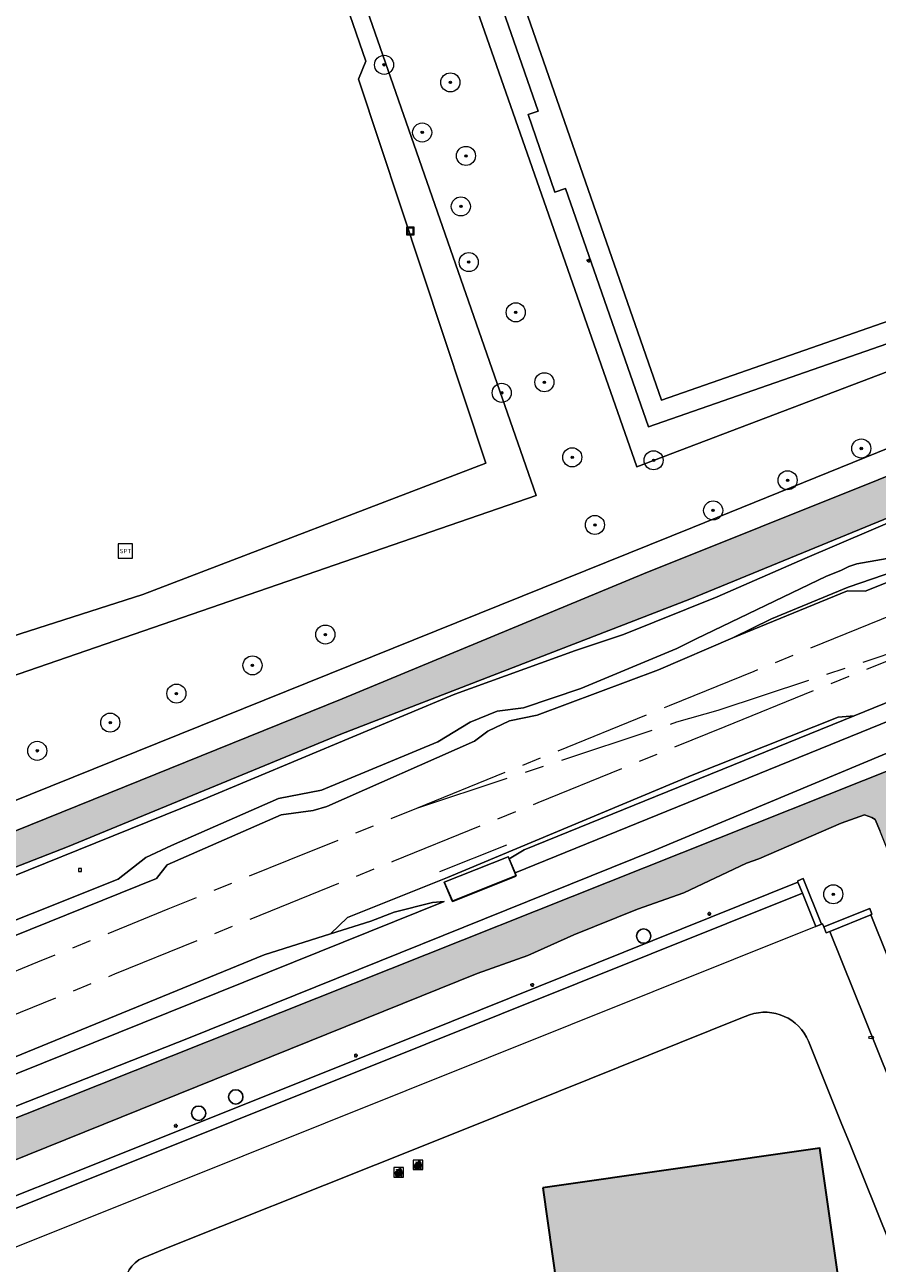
# Model space of a CAD drawing. Header units: metres. Extents: x 125349 to 128236, y 501602 to 503797.
# Tile 557 of 656: x 126835 to 126924, y 502814 to 502944. Entities that reach past the tile are written whole.
import ezdxf
from ezdxf.enums import TextEntityAlignment as Align

# ---------------------------------------------------------------- set-up
doc = ezdxf.new("R2010")
doc.units = ezdxf.units.M
doc.linetypes.add('AM-AS-SO', pattern=[16, 10, -2, 2, -2])
doc.layers.get('0').update_dxf_attribs({"linetype": 'CONTINUOUS'})
for name, color, linetype, lineweight in [('B-WE-AM-AS_SPOOR_TREIN-G', 10, 'AM-AS-SO', 18), ('B-WE-GR-BEPLANTING_CULTUUR_VASTE PLANTENVAK-GV', 90, 'CONTINUOUS', 18), ('B-WE-GR-BOOM-S-500', 90, 'CONTINUOUS', 18), ('B-WE-GR-GRAS-GV', 60, 'CONTINUOUS', 13), ('B-WE-GR-GROENVOORZIENING-GV', 80, 'CONTINUOUS', 18), ('B-WE-GR-RIET-GV', 120, 'CONTINUOUS', 13), ('B-WE-GW-TALUD_KRUIN-G', 90, 'CONTINUOUS', 18), ('B-WE-IE-AFVAL APART PLAATS-S', 7, 'CONTINUOUS', 18), ('B-WE-IE-MEUBILAIR-S', 7, 'CONTINUOUS', 18), ('B-WE-IE-MEUBILAIR_WEGMEUBILAIR-S', 7, 'CONTINUOUS', 18), ('B-WE-IE-MEUBILAIR_WEGMEUBILAIR_AFVALBAK-S', 7, 'CONTINUOUS', 18), ('B-WE-IE-TERREINAFSCHEIDING_KUNSTMATIG_HEKWERK-G', 20, 'IE-TERREINAFSCHEIDING_KUNSTMATIG-SO', 18), ('B-WE-OG-BEBOUWING-GV', 7, 'CONTINUOUS', 35), ('B-WE-OG-TERREIN_BEGROEID-GV', 7, 'CONTINUOUS', 18), ('B-WE-OG-TERREIN_ERF-GV', 7, 'CONTINUOUS', 18), ('B-WE-OG-TERREIN_OEVER-GV', 7, 'CONTINUOUS', 18), ('B-WE-OG-WATER-GV', 130, 'CONTINUOUS', 18), ('B-WE-OG-WATER_SLOOT-GV', 120, 'CONTINUOUS', 18), ('B-WE-VH-GESLOTENVERHARDING_KUNSTSTOF-GV', 10, 'CONTINUOUS', 18), ('B-WE-VH-HALFVERHARDING-GV', 130, 'CONTINUOUS', 18), ('B-WE-VH-HALFVERHARDING_GRASBETONSTEEN-GV', 130, 'CONTINUOUS', 18), ('B-WE-VH-OPENVERHARDING-GV', 90, 'CONTINUOUS', 18), ('B-WE-VH-OPENVERHARDING_BETONSTRAATSTEEN-GV', 90, 'CONTINUOUS', 18), ('B-WE-VH-OPENVERHARDING_TEGEL-GV', 90, 'CONTINUOUS', 18)]:
    doc.layers.add(name, color=color, linetype=linetype, lineweight=lineweight)
for name, color, linetype, lineweight, true_color in [('B-WE-OG-BEBOUWING-V', 7, 'CONTINUOUS', 18, 0xcc646e), ('B-WE-OG-WATER-V', 7, 'CONTINUOUS', 18, 0xbee8ff), ('B-WE-OG-WATER_SLOOT-V', 7, 'CONTINUOUS', 18, 0x73e9ff)]:
    doc.layers.add(name, color=color, linetype=linetype, lineweight=lineweight, true_color=true_color)
doc.styles.add('NLCS-ISO', font='NLCS-ISO.ttf')
doc.linetypes.add('IE-TERREINAFSCHEIDING_KUNSTMATIG-SO', pattern='A,4,[82,NLCS.SHX,S=0.75,R=90,X=0,Y=0],4,-2', length=10)

# ---------------------------------------------------------------- blocks, each defined once
blk = doc.blocks.new('SIE-WEG_AFVALBAK-SO')
at = {"color": 0, "linetype": 'ByBlock', "lineweight": 18}
for points in [[(-2, -2), (2, -2), (2, 2), (-2, 2)], [(-1.5, -1.5), (1.5, -1.5), (1.5, 1.5), (-1.5, 1.5)]]:
    blk.add_lwpolyline(points, close=True, dxfattribs=at)
blk = doc.blocks.new('SIE-AFVAL APART PLAATS-SO')
h = blk.add_hatch(color=256)
h.dxf.hatch_style = 1
h.paths.add_polyline_path([(-0.09, 0.07), (-1.76, 0.07, 0.819081), (-1.79, -0.09), (-1.4, -2.19, 0.36153), (-1.37, -2.21), (-0.47, -2.21, 0.36153), (-0.44, -2.19), (-0.05, -0.09, 0.819081)])
h.paths.add_polyline_path([(-0.16, -0.1), (-0.2, -0.33), (-0.49, -0.33), (-0.47, -0.1)], flags=16)
h.paths.add_polyline_path([(-0.55, -0.1), (-0.58, -0.33), (-0.87, -0.33), (-0.87, -0.1)], flags=16)
h.paths.add_polyline_path([(-0.22, -0.42), (-0.27, -0.73), (-0.53, -0.73), (-0.5, -0.42)], flags=16)
h.paths.add_polyline_path([(-0.58, -0.42), (-0.61, -0.73), (-0.87, -0.73), (-0.87, -0.42)], flags=16)
h.paths.add_polyline_path([(-0.95, -0.1), (-0.95, -0.33), (-1.27, -0.33), (-1.29, -0.1)], flags=16)
h.paths.add_polyline_path([(-0.95, -0.42), (-0.95, -0.73), (-1.23, -0.73), (-1.26, -0.42)], flags=16)
h.paths.add_polyline_path([(-0.29, -0.83), (-0.34, -1.09), (-0.56, -1.09), (-0.54, -0.83)], flags=16)
h.paths.add_polyline_path([(-0.62, -0.83), (-0.65, -1.09), (-0.87, -1.09), (-0.87, -0.83)], flags=16)
h.paths.add_polyline_path([(-0.95, -0.83), (-0.95, -1.09), (-1.2, -1.09), (-1.22, -0.83)], flags=16)
h.paths.add_polyline_path([(-1.35, -0.33), (-1.64, -0.33), (-1.69, -0.1), (-1.37, -0.1)], flags=16)
h.paths.add_polyline_path([(-1.34, -0.42), (-1.31, -0.73), (-1.57, -0.73), (-1.63, -0.42)], flags=16)
h.paths.add_polyline_path([(-0.36, -1.18), (-0.41, -1.44), (-0.6, -1.44), (-0.57, -1.18)], flags=16)
h.paths.add_polyline_path([(-0.65, -1.18), (-0.68, -1.44), (-0.87, -1.44), (-0.87, -1.18)], flags=16)
h.paths.add_polyline_path([(-1.3, -0.83), (-1.28, -1.09), (-1.5, -1.09), (-1.55, -0.83)], flags=16)
h.paths.add_polyline_path([(-0.95, -1.18), (-0.95, -1.44), (-1.17, -1.44), (-1.19, -1.18)], flags=16)
h.paths.add_polyline_path([(-0.42, -1.53), (-0.47, -1.79), (-0.63, -1.79), (-0.6, -1.53)], flags=16)
h.paths.add_polyline_path([(-1.27, -1.18), (-1.25, -1.44), (-1.44, -1.44), (-1.49, -1.18)], flags=16)
h.paths.add_polyline_path([(-0.69, -1.53), (-0.71, -1.79), (-0.87, -1.79), (-0.87, -1.53)], flags=16)
h.paths.add_polyline_path([(-0.95, -1.53), (-0.95, -1.79), (-1.13, -1.79), (-1.16, -1.53)], flags=16)
h.paths.add_polyline_path([(-1.24, -1.53), (-1.22, -1.79), (-1.37, -1.79), (-1.42, -1.53)], flags=16)
h.paths.add_polyline_path([(-0.49, -1.89), (-0.53, -2.13), (-0.66, -2.13), (-0.64, -1.89)], flags=16)
h.paths.add_polyline_path([(-0.72, -1.89), (-0.74, -2.13), (-0.87, -2.13), (-0.87, -1.89)], flags=16)
h.paths.add_polyline_path([(-0.95, -1.89), (-0.95, -2.13), (-1.1, -2.13), (-1.12, -1.89)], flags=16)
h.paths.add_polyline_path([(-1.21, -1.89), (-1.18, -2.13), (-1.31, -2.13), (-1.35, -1.89)], flags=16)
h.paths.add_polyline_path([(-0.19, 0.78, -0.01173), (-0.3, 0.78, -0.148797), (-0.42, 1.03, -0.136076), (-0.69, 0.87), (-0.78, 0.85, -0.038293), (-1.14, 0.96), (-1.19, 0.81, -0.243822), (-1.56, 0.45, 0.344326), (-1, 0.22, -0.139345), (-0.6, 0.22, 0.618436), (-0.56, 0.27, -0.441494), (-0.47, 0.44, 0.309048)])
h.paths.add_polyline_path([(-0.49, 0.51, 0.351556), (-0.64, 0.31, 0.121061), (-1.02, 0.29, -0.288745), (-1.45, 0.42, 0.203599), (-1.12, 0.79), (-1.09, 0.87, 0.083075), (-0.28, 0.71, -0.242261)], flags=16)
h.paths.add_polyline_path([(-0.4, 0.79, -0.023345), (-0.63, 0.82, 0.07081), (-0.46, 0.9, 0.059965)], flags=16)
h.paths.add_polyline_path([(1.12, 1.48), (-1.07, 1.48, 0.860559), (-1.08, 1.42), (0.29, 1, -0.146703), (0.53, 0.28, 0.421968), (0.56, 0.25), (1.6, 0.31, 0.450293), (1.63, 0.34, 0.122241)])
h.paths.add_polyline_path([(0.26, 1.93, 1), (1.07, 1.93, 1)])
h.paths.add_polyline_path([(1.65, 0.15, 0.429303), (1.62, 0.18), (0.55, 0.23, 0.38429), (0.51, 0.2), (0.16, -2.16, 0.83726), (0.22, -2.18), (0.99, -0.78, -0.688204), (1.05, -0.78), (1.36, -2.14, 0.84934), (1.42, -2.14)])
for p, q in [((-0.09, 0.07), (-1.76, 0.07)), ((-1.4, -2.19), (-1.79, -0.09)), ((-1.37, -0.1), (-1.69, -0.1)), ((-1.64, -0.33), (-1.69, -0.1)), ((-1.64, -0.33), (-1.35, -0.33)), ((-1.63, -0.42), (-1.34, -0.42)), ((-1.57, -0.73), (-1.63, -0.42)), ((-1.57, -0.73), (-1.31, -0.73)), ((-1.55, -0.83), (-1.3, -0.83)), ((-1.5, -1.09), (-1.55, -0.83)), ((-1.5, -1.09), (-1.28, -1.09)), ((-1.49, -1.18), (-1.27, -1.18)), ((-1.44, -1.44), (-1.49, -1.18)), ((-1.44, -1.44), (-1.25, -1.44)), ((-1.42, -1.53), (-1.24, -1.53)), ((-1.37, -1.79), (-1.42, -1.53)), ((-1.37, -1.79), (-1.22, -1.79)), ((-1.37, -2.21), (-0.47, -2.21)), ((-1.31, -2.13), (-1.35, -1.89)), ((-1.35, -1.89), (-1.21, -1.89)), ((-1.31, -2.13), (-1.18, -2.13)), ((-0.95, -0.1), (-1.29, -0.1)), ((-1.27, -0.33), (-0.95, -0.33)), ((-1.26, -0.42), (-0.95, -0.42)), ((-1.23, -0.73), (-0.95, -0.73)), ((-1.22, -0.83), (-0.95, -0.83)), ((-1.2, -1.09), (-0.95, -1.09)), ((-1.19, -1.18), (-0.95, -1.18)), ((-1.17, -1.44), (-0.95, -1.44)), ((-1.16, -1.53), (-0.95, -1.53)), ((-1.13, -1.79), (-0.95, -1.79)), ((-1.12, -1.89), (-0.95, -1.89)), ((-1.1, -2.13), (-0.95, -2.13)), ((-0.95, -0.1), (-0.95, -0.33)), ((-0.95, -0.42), (-0.95, -0.73)), ((-0.95, -0.83), (-0.95, -1.09)), ((-0.95, -1.18), (-0.95, -1.44)), ((-0.95, -1.53), (-0.95, -1.79)), ((-0.95, -1.89), (-0.95, -2.13)), ((-0.87, -0.1), (-0.87, -0.33)), ((-0.55, -0.1), (-0.87, -0.1)), ((-0.87, -0.33), (-0.58, -0.33)), ((-0.87, -0.42), (-0.87, -0.73)), ((-0.87, -0.42), (-0.58, -0.42)), ((-0.87, -0.73), (-0.61, -0.73)), ((-0.87, -0.83), (-0.62, -0.83)), ((-0.87, -0.83), (-0.87, -1.09)), ((-0.87, -1.09), (-0.65, -1.09)), ((-0.87, -1.18), (-0.65, -1.18)), ((-0.87, -1.18), (-0.87, -1.44)), ((-0.87, -1.44), (-0.68, -1.44)), ((-0.87, -1.53), (-0.69, -1.53)), ((-0.87, -1.53), (-0.87, -1.79)), ((-0.87, -1.79), (-0.71, -1.79)), ((-0.87, -1.89), (-0.87, -2.13)), ((-0.87, -1.89), (-0.72, -1.89)), ((-0.87, -2.13), (-0.74, -2.13)), ((-0.66, -2.13), (-0.53, -2.13)), ((-0.64, -1.89), (-0.49, -1.89)), ((-0.63, -1.79), (-0.47, -1.79)), ((-0.6, -1.44), (-0.41, -1.44)), ((-0.6, -1.53), (-0.42, -1.53)), ((-0.57, -1.18), (-0.36, -1.18)), ((-0.56, -1.09), (-0.34, -1.09)), ((-0.54, -0.83), (-0.29, -0.83)), ((-0.53, -0.73), (-0.27, -0.73)), ((-0.53, -2.13), (-0.49, -1.89)), ((-0.5, -0.42), (-0.22, -0.42)), ((-0.49, -0.33), (-0.2, -0.33)), ((-0.16, -0.1), (-0.47, -0.1)), ((-0.47, -1.79), (-0.42, -1.53)), ((-0.44, -2.19), (-0.05, -0.09)), ((-0.41, -1.44), (-0.36, -1.18)), ((-0.34, -1.09), (-0.29, -0.83)), ((-0.27, -0.73), (-0.22, -0.42)), ((-0.2, -0.33), (-0.16, -0.1))]:
    blk.add_line(p, q)
blk.add_lwpolyline([(-2.5, -2.51), (2.5, -2.51), (2.5, 2.49), (-2.5, 2.49)], close=True)
for points in [[(-0.78, 0.85, -0.038293), (-1.14, 0.96), (-1.19, 0.81, -0.243822), (-1.56, 0.45, 0.344326), (-1, 0.22, -0.139345), (-0.6, 0.22, 0.618436), (-0.56, 0.27, -0.441494), (-0.47, 0.44, 0.309048), (-0.19, 0.78, -0.01173), (-0.3, 0.78, -0.01173)], [(-0.78, 0.85), (-0.69, 0.87, 0.136076), (-0.42, 1.03, 0.156405), (-0.29, 0.77)], [(-0.78, 0.85), (-0.69, 0.87, 0.136076), (-0.42, 1.03, 0.148797), (-0.3, 0.78, 0.148797)], [(-0.63, 0.82, 0.07081), (-0.46, 0.9, 0.059965), (-0.4, 0.79, 0.059965)], [(-0.4, 0.79, -0.023345), (-0.63, 0.82)]]:
    blk.add_lwpolyline(points, format="xyb")
for points in [[(-1.09, 0.87), (-1.12, 0.79, -0.203599), (-1.45, 0.42, 0.288745), (-1.02, 0.29, -0.121061), (-0.64, 0.31, -0.351556), (-0.49, 0.51, 0.242261), (-0.28, 0.71, -0.083075)], [(-1.07, 1.48), (1.12, 1.48, -0.122241), (1.63, 0.34, -0.450293), (1.6, 0.31), (0.56, 0.25, -0.421968), (0.53, 0.28, 0.146703), (0.29, 1), (-1.08, 1.42, -0.860559)], [(0.55, 0.23), (1.62, 0.18, -0.429303), (1.65, 0.15), (1.42, -2.14, -0.84934), (1.36, -2.14), (1.05, -0.78, 0.688204), (0.99, -0.78), (0.22, -2.18, -0.83726), (0.16, -2.16), (0.51, 0.2, -0.38429)]]:
    blk.add_lwpolyline(points, format="xyb", close=True)
for points in [[(-1.35, -0.33), (-1.37, -0.1)], [(-1.31, -0.73), (-1.34, -0.42)], [(-1.28, -1.09), (-1.3, -0.83)], [(-1.27, -0.33), (-1.29, -0.1)], [(-1.25, -1.44), (-1.27, -1.18)], [(-1.23, -0.73), (-1.26, -0.42)], [(-1.22, -1.79), (-1.24, -1.53)], [(-1.2, -1.09), (-1.22, -0.83)], [(-1.18, -2.13), (-1.21, -1.89)], [(-1.17, -1.44), (-1.19, -1.18)], [(-1.18, -2.22), (-1.18, -2.21)], [(-1.13, -1.79), (-1.16, -1.53)], [(-1.1, -2.13), (-1.12, -1.89)], [(-0.74, -2.13), (-0.72, -1.89)], [(-0.71, -1.79), (-0.69, -1.53)], [(-0.68, -1.44), (-0.65, -1.18)], [(-0.66, -2.13), (-0.64, -1.89)], [(-0.65, -1.09), (-0.62, -0.83)], [(-0.63, -1.79), (-0.6, -1.53)], [(-0.61, -0.73), (-0.58, -0.42)], [(-0.6, -1.44), (-0.57, -1.18)], [(-0.58, -0.33), (-0.55, -0.1)], [(-0.56, -1.09), (-0.54, -0.83)], [(-0.53, -0.73), (-0.5, -0.42)], [(-0.49, -0.33), (-0.47, -0.1)]]:
    blk.add_lwpolyline(points)
blk.add_circle((0.66, 1.93), 0.401)
for centre, radius, start, end in [((-1.76, -0.01), 0.0869, 90, 247.28103), ((-0.09, -0.01), 0.0869, 292.71897, 90), ((-1.37, -2.18), 0.0318, 190.49429, 270), ((-0.47, -2.18), 0.0318, 270, 349.50571)]:
    blk.add_arc(centre, radius, start, end)
blk = doc.blocks.new('SIE-MEUBILAIR_BORD_LOCATIEPAAL-SO')
blk.add_lwpolyline([(-0.75, -0.75), (0.75, -0.75), (0.75, 0.75), (-0.75, 0.75)], close=True)
at = {"style": 'NLCS-ISO'}
blk.add_text('lp', height=0.75, dxfattribs=at).set_placement((0.01, 0.12), align=Align.MIDDLE_CENTER)
blk = doc.blocks.new('SIE-MEUBILAIR_PAAL_LICHTMAST-SO')
for points in [[(-0.62, 0), (-1, 0)], [(-0.71, 0.71), (-0.44, 0.44)], [(0, 1), (0, 0.62)], [(0.44, 0.44), (0.71, 0.71)], [(1, 0), (0.62, 0)], [(-0.71, -0.71), (-0.44, -0.44)], [(0, -0.62), (0, -1)], [(0.44, -0.44), (0.71, -0.71)]]:
    blk.add_lwpolyline(points)
blk.add_circle((0, 0), 0.5)
blk = doc.blocks.new('SIE-MEUBILAIR_PUT_KOLK-SO')
blk.add_ellipse((0, 0), major_axis=(1.25, 0), ratio=0.54)
at = {"style": 'NLCS-ISO'}
blk.add_text('klk', height=0.75, dxfattribs=at).set_placement((0.03, 0), align=Align.MIDDLE_CENTER)
blk = doc.blocks.new('SIE-WEG_SPEELTOESTEL-SO')
at = {"flags": 128}
blk.add_lwpolyline([(-3.75, -3.75), (3.75, -3.75), (3.75, 3.75), (-3.75, 3.75)], close=True, dxfattribs=at)
at = {"style": 'NLCS-ISO'}
blk.add_text('SPT', height=2.25, dxfattribs=at).set_placement((0, 0), align=Align.MIDDLE_CENTER)
blk = doc.blocks.new('SGR-BOOM_01-SO')
at = {"linetype": 'ByBlock', "lineweight": 18}
h = blk.add_hatch(color=0, dxfattribs=at)
h.dxf.hatch_style = 1
edge = h.paths.add_edge_path()
edge.add_arc((0, 0), 0.25, 0, 360)
at = {"color": 0, "linetype": 'ByBlock', "lineweight": 18}
for radius in [2, 0.25]:
    blk.add_circle((0, 0), radius, dxfattribs=at)

msp = doc.modelspace()

# ---------------------------------------------------------------- hatches: boundary and pattern name
at = {"layer": 'B-WE-OG-BEBOUWING-V'}
msp.add_hatch(color=256, dxfattribs=at).paths.add_polyline_path([(126889.411, 502821.923), (126892.408, 502800.901), (126921.456, 502805.042), (126918.459, 502826.064)])
at = {"layer": 'B-WE-OG-WATER-V'}
msp.add_hatch(color=256, dxfattribs=at).paths.add_polyline_path([(126925.692, 502862.179), (126926.725, 502862.599), (126929.444, 502863.705), (126998.342, 502891.735), (127000, 502892.411), (127068.237, 502920.434), (127146.516, 502952.024), (127196.733, 502973.001), (127260.705, 502998.784), (127260.857, 502998.82), (127261.013, 502998.828), (127261.168, 502998.808), (127261.317, 502998.761), (127261.455, 502998.687), (127261.567, 502998.585), (127261.661, 502998.466), (127261.733, 502998.333), (127261.782, 502998.19), (127261.807, 502998.041), (127261.945, 502997.108), (127262.153, 502995.7), (127264.042, 502982.918), (127274.544, 502911.835), (127274.907, 502909.378), (127282.182, 502860.137), (127282.031, 502858.976), (127281.742, 502858.155), (127281.334, 502857.386), (127268.035, 502838.479), (127192.199, 502827.152), (127174.64, 502824.496), (127100.104, 502813.864), (127099.193, 502813.92), (127098.304, 502814.128), (127097.618, 502814.416), (127096.987, 502814.81), (127096.427, 502815.299), (127095.952, 502815.872), (127095.582, 502816.467), (127095.305, 502817.11), (127095.127, 502817.788), (127095.052, 502818.484), (127085.615, 502879.411), (127084.34, 502879.16), (127094.277, 502813.207), (127094.502, 502811.717), (127096.103, 502811.268), (127132.621, 502816.48), (127179.344, 502823.246), (127230.768, 502830.464), (127268.638, 502836.128), (127269.888, 502836.64), (127270.897, 502837.476), (127280.482, 502851.498), (127284.384, 502857.206), (127284.591, 502857.745), (127284.735, 502858.304), (127284.823, 502858.953), (127284.833, 502859.607), (127284.584, 502861.398), (127283.981, 502865.851), (127266.618, 502983.933), (127264.357, 502999.307), (127264.347, 502999.447), (127264.363, 502999.639), (127264.412, 502999.825), (127264.492, 503000), (127264.602, 503000.168), (127264.738, 503000.316), (127264.896, 503000.44), (127265.072, 503000.536), (127265.86, 503000.856), (127270.744, 503002.841), (127363.988, 503040.735), (127500, 503096.01), (127557.609, 503119.4), (127566.001, 503122.807), (127564.637, 503126.313), (127556.879, 503123.274), (127513.142, 503105.462), (127471.191, 503088.149), (127356.647, 503040.877), (127237.227, 502993.046), (127157.527, 502959.981), (127056.473, 502918.71), (126986.353, 502890.514), (126953.022, 502877.282), (126938.276, 502870.698), (126816.16, 502822.047), (126799.469, 502814.983), (126798.43, 502814.189), (126797.678, 502813.119), (126797.298, 502811.964), (126794.069, 502810.633), (126794.114, 502810.547), (126794.255, 502810.364), (126794.427, 502810.209), (126794.623, 502810.087), (126794.838, 502810.003), (126795.065, 502809.958), (126801.742, 502812.259), (126815.875, 502817.472), (126882.56, 502844.385), (126887.864, 502846.257), (126892.686, 502848.457), (126899.347, 502851.123), (126904.204, 502852.841), (126910.749, 502855.949), (126912.045, 502856.396), (126920.665, 502860.142), (126923.134, 502861.019), (126923.894, 502860.754), (126924.227, 502860.545), (126924.713, 502859.369), (126926.414, 502855.193), (126931.221, 502843.57), (126935.053, 502834.355), (126938.599, 502825.858), (126938.915, 502825.79), (126939.468, 502825.67), (126940.871, 502825.979), (126940.481, 502826.935), (126939.727, 502828.784)])
at = {"layer": 'B-WE-OG-WATER_SLOOT-V'}
h = msp.add_hatch(color=256, dxfattribs=at)
edge = h.paths.add_edge_path()
edge.add_line((127109.294, 502966.875), (127108.498, 502968.844))
edge.add_line((127108.498, 502968.844), (127107.772, 502970.641))
edge.add_line((127107.772, 502970.641), (127068.489, 502954.552))
edge.add_line((127068.489, 502954.552), (127030.455, 502939.089))
edge.add_line((127030.455, 502939.089), (126998.342, 502925.95))
edge.add_line((126998.342, 502925.95), (126973.716, 502915.849))
edge.add_line((126973.716, 502915.849), (126899.988, 502886.297))
edge.add_line((126899.988, 502886.297), (126868.392, 502873.189))
edge.add_line((126868.392, 502873.189), (126830.774, 502857.997))
edge.add_line((126830.774, 502857.997), (126818.319, 502853.082))
edge.add_line((126818.319, 502853.082), (126804.876, 502847.478))
edge.add_line((126804.876, 502847.478), (126794.815, 502843.454))
edge.add_arc((126795.766, 502841.367), 2.293, 114.50274, 145.50338)
edge.add_line((126793.876, 502842.666), (126793.772, 502842.499))
edge.add_line((126793.772, 502842.499), (126793.682, 502842.323))
edge.add_line((126793.682, 502842.323), (126793.608, 502842.141))
edge.add_line((126793.608, 502842.141), (126793.55, 502841.952))
edge.add_line((126793.55, 502841.952), (126793.508, 502841.76))
edge.add_line((126793.508, 502841.76), (126793.577, 502841.573))
edge.add_line((126793.577, 502841.573), (126793.662, 502841.392))
edge.add_line((126793.662, 502841.392), (126793.762, 502841.219))
edge.add_line((126793.762, 502841.219), (126793.876, 502841.055))
edge.add_line((126793.876, 502841.055), (126794.003, 502840.902))
edge.add_line((126794.003, 502840.902), (126794.143, 502840.759))
edge.add_line((126794.143, 502840.759), (126794.294, 502840.629))
edge.add_line((126794.294, 502840.629), (126794.456, 502840.512))
edge.add_line((126794.456, 502840.512), (126794.612, 502840.443))
edge.add_line((126794.612, 502840.443), (126794.774, 502840.388))
edge.add_line((126794.774, 502840.388), (126794.94, 502840.347))
edge.add_line((126794.94, 502840.347), (126795.109, 502840.321))
edge.add_line((126795.109, 502840.321), (126795.279, 502840.309))
edge.add_line((126795.279, 502840.309), (126795.45, 502840.312))
edge.add_line((126795.45, 502840.312), (126795.62, 502840.329))
edge.add_line((126795.62, 502840.329), (126795.788, 502840.362))
edge.add_line((126795.788, 502840.362), (126795.952, 502840.408))
edge.add_line((126795.952, 502840.408), (126802.862, 502843.234))
edge.add_line((126802.862, 502843.234), (126806.917, 502844.92))
edge.add_line((126806.917, 502844.92), (126811.948, 502846.879))
edge.add_line((126811.948, 502846.879), (126839.62, 502857.651))
edge.add_line((126839.62, 502857.651), (126868.251, 502869.491))
edge.add_line((126868.251, 502869.491), (126904.808, 502883.645))
edge.add_line((126904.808, 502883.645), (126935.699, 502896.31))
edge.add_line((126935.699, 502896.31), (127005.545, 502924.816))
edge.add_line((127005.545, 502924.816), (127024.555, 502932.49))
edge.add_line((127024.555, 502932.49), (127047.952, 502942.124))
edge.add_line((127047.952, 502942.124), (127067.055, 502949.835))
edge.add_line((127067.055, 502949.835), (127085.842, 502957.527))
edge.add_line((127085.842, 502957.527), (127106.748, 502965.847))
edge.add_line((127106.748, 502965.847), (127109.294, 502966.875))

# ---------------------------------------------------------------- linework, layer by layer
at = {"layer": 'B-WE-AM-AS_SPOOR_TREIN-G', "flags": 128}
for points in [[(126902.7, 502872.479), (126911.548, 502876.082), (126924.921, 502881.527), (126934.277, 502885.348), (126945.463, 502889.897), (126956.129, 502894.232), (126966.227, 502898.335), (126976.496, 502902.526), (126987.091, 502906.831), (126998.019, 502911.267), (127009.737, 502916.033), (127021.689, 502920.901), (127031.162, 502924.745), (127039.517, 502928.146), (127050.357, 502932.547), (127060.423, 502936.652), (127069.763, 502940.481)], [(126907.803, 502871.987), (126935.021, 502881.032)], [(126908.528, 502870.285), (126935.021, 502881.032)], [(126876.215, 502861.712), (126902.7, 502872.479)], [(126903.459, 502870.765), (126907.803, 502871.987)], [(126876.215, 502861.712), (126903.459, 502870.765)], [(126784.662, 502819.973), (126790.53, 502822.365), (126804.178, 502827.913), (126817.337, 502833.265), (126829.292, 502838.13), (126844.575, 502844.341), (126858.881, 502850.133), (126873.752, 502856.167), (126888.927, 502862.304), (126908.528, 502870.285)], [(126784.625, 502824.409), (126795.228, 502828.719), (126807.611, 502833.766), (126821.821, 502839.597), (126836.512, 502845.595), (126850.18, 502851.154), (126862.849, 502856.311), (126876.215, 502861.712)]]:
    msp.add_lwpolyline(points, dxfattribs=at)
at = {"layer": 'B-WE-GR-BEPLANTING_CULTUUR_VASTE PLANTENVAK-GV'}
for points in [[(126900.734, 502848.309, 1), (126899.234, 502848.309)], [(126899.234, 502848.309, 1), (126900.734, 502848.309)], [(126858.003, 502831.448, 1), (126856.503, 502831.448)], [(126854.11, 502829.738, 1), (126852.61, 502829.738)], [(126856.503, 502831.448, 1), (126858.003, 502831.448)], [(126852.61, 502829.738, 1), (126854.11, 502829.738)]]:
    msp.add_lwpolyline(points, format="xyb", dxfattribs=at)
at = {"layer": 'B-WE-GR-GRAS-GV', "flags": 128}
for points in [[(126968.888, 502927.894), (126943.834, 503000), (126933.777, 503028.946), (126866.686, 503005.592), (126868.631, 503000), (126901.849, 502904.506), (126968.416, 502927.729)], [(126909.32, 502879.575), (126921.333, 502884.519), (126923.182, 502884.452), (126935.183, 502889.271), (126940.975, 502891.9), (126939.812, 502894.624), (126938.662, 502894.174), (126937.85, 502893.638), (126937.402, 502893.011), (126937.055, 502892.289), (126936.169, 502891.202), (126934.567, 502889.822), (126932.735, 502888.768), (126921.421, 502884.888), (126913.38, 502881.578)], [(126784.698, 502815.714), (126784.726, 502814.676), (126785.578, 502814.451), (126786.568, 502814.634), (126796.382, 502818.414), (126810.198, 502823.972), (126812.482, 502824.526), (126814.863, 502825.313), (126817.274, 502826.498), (126818.559, 502827.306), (126821.279, 502828.662), (126879.077, 502851.917), (126877.872, 502851.83), (126873.846, 502850.81), (126871.394, 502849.877), (126867.166, 502848.541), (126860.237, 502846.351), (126819.896, 502829.831), (126817.701, 502828.765), (126816.331, 502827.849), (126814.689, 502826.99), (126812.278, 502826.116), (126809.696, 502825.504), (126786.417, 502816.429)]]:
    msp.add_lwpolyline(points, close=True, dxfattribs=at)
for points in [[(127090.182, 502939.865), (126981.78, 502895.714), (126979.325, 502894.715), (126922.055, 502871.389), (126887.455, 502857.335), (126885.899, 502856.401), (126886.51, 502854.936), (126976.987, 502891.743), (126979.76, 502892.522), (127001.419, 502901.695), (127037.742, 502915.937)], [(126814.998, 502840.634), (126848.964, 502854.356), (126850.056, 502855.772), (126862.005, 502861.012), (126865.352, 502861.488), (126866.797, 502861.889), (126882.259, 502868.753), (126883.668, 502869.779), (126885.924, 502870.881), (126888.827, 502871.465), (126901.558, 502876.233), (126909.32, 502879.575), (126913.38, 502881.578), (126921.421, 502884.888), (126932.735, 502888.768)], [(126926.912, 502888.151), (126922.326, 502887.324), (126921.499, 502887.046), (126920.645, 502886.618), (126919.15, 502886.025), (126905.48, 502879.486), (126903.464, 502878.448), (126893.418, 502874.263), (126887.388, 502872.243), (126884.653, 502871.876), (126881.818, 502870.723), (126878.428, 502868.683), (126866.226, 502863.595), (126861.714, 502862.724), (126850.518, 502857.815), (126847.82, 502856.552), (126844.923, 502854.282), (126818.044, 502843.562)]]:
    msp.add_lwpolyline(points, dxfattribs=at)
at = {"layer": 'B-WE-GR-GROENVOORZIENING-GV', "flags": 128}
for points in [[(126857.615, 503007.983), (126857.148, 503007.934), (126850.084, 503005.623), (126888.716, 502894.507), (126812.462, 502868.181), (126807.751, 502866.555), (126789.288, 502862.249), (126795.321, 502846.852), (126905.108, 502891.136), (127007.521, 502932.705), (127096.351, 502970.16), (127093.404, 502976.07), (127087.904, 502972.317), (127039.336, 502952.848), (127021.557, 502946.335), (127000, 502938.149), (126984.856, 502932.262), (126978.619, 502927.671), (126972.372, 502925.295), (126899.279, 502897.488), (126860.897, 503007.366)], [(126971.7, 502926.51), (126900.483, 502901.692), (126891.787, 502926.686), (126890.679, 502926.304), (126887.877, 502934.451), (126888.948, 502934.805), (126875.362, 502973.911), (126874.213, 502973.515), (126871.377, 502981.754), (126872.466, 502982.168), (126863.91, 503006.799), (126860.897, 503007.366), (126899.279, 502897.488), (126972.372, 502925.295)]]:
    msp.add_lwpolyline(points, close=True, dxfattribs=at)
for points in [[(127104.688, 502978.896), (127093.404, 502976.07), (127096.351, 502970.16), (127007.521, 502932.705), (126905.108, 502891.136), (126795.321, 502846.852), (126789.288, 502862.249), (126786.669, 502862.046), (126793.484, 502842.92), (126793.876, 502842.666)], [(126794.815, 502843.454), (126804.876, 502847.478), (126818.319, 502853.082), (126830.774, 502857.997), (126868.392, 502873.189), (126899.988, 502886.297), (126973.716, 502915.849), (126998.342, 502925.95), (127030.455, 502939.089), (127068.489, 502954.552), (127107.772, 502970.641), (127107.928, 502970.705), (127104.688, 502978.896)]]:
    msp.add_lwpolyline(points, dxfattribs=at)
at = {"layer": 'B-WE-GR-RIET-GV', "flags": 128}
for points in [[(127036.838, 502936.384), (127021.328, 502930.264), (127006.444, 502923.899), (126990.627, 502917.672), (126982.372, 502914.23), (126968.256, 502908.878), (126952.783, 502902.253), (126944.28, 502898.88), (126927.411, 502892.385), (126916.876, 502887.908), (126907.699, 502883.887), (126897.864, 502879.934), (126892.839, 502878.238), (126880.212, 502873.671), (126853.49, 502862.484), (126795.686, 502839.152)], [(127037.742, 502915.937), (127001.419, 502901.695), (126979.76, 502892.522), (126976.987, 502891.743), (126886.51, 502854.936), (126886.624, 502854.661), (126879.939, 502851.958), (126879.079, 502853.966), (126885.804, 502856.629), (126885.899, 502856.401), (126887.455, 502857.335), (126922.055, 502871.389), (126920.349, 502871.274), (126905.068, 502865.178), (126879.421, 502854.449), (126868.977, 502850.257), (126867.166, 502848.541), (126871.394, 502849.877), (126873.846, 502850.81), (126877.872, 502851.83), (126879.077, 502851.917), (126821.279, 502828.662)], [(126794.693, 502814.907), (126852.286, 502837.602), (126901.17, 502857.317), (126934.759, 502871.365), (126987.027, 502892.125), (127019.363, 502905.527), (127042.308, 502914.711)], [(126818.044, 502843.562), (126844.923, 502854.282), (126847.82, 502856.552), (126850.518, 502857.815), (126861.714, 502862.724), (126866.226, 502863.595), (126878.428, 502868.683), (126881.818, 502870.723), (126884.653, 502871.876), (126887.388, 502872.243), (126893.418, 502874.263), (126903.464, 502878.448), (126905.48, 502879.486), (126919.15, 502886.025), (126920.645, 502886.618), (126921.499, 502887.046), (126922.326, 502887.324), (126926.912, 502888.151)]]:
    msp.add_lwpolyline(points, dxfattribs=at)
at = {"layer": 'B-WE-GW-TALUD_KRUIN-G', "flags": 128}
for points in [[(127090.182, 502939.865), (126981.78, 502895.714), (126979.325, 502894.715), (126922.055, 502871.389), (126887.455, 502857.335), (126885.899, 502856.401)], [(126814.998, 502840.634), (126848.964, 502854.356), (126850.056, 502855.772), (126862.005, 502861.012), (126865.352, 502861.488), (126866.797, 502861.889), (126882.259, 502868.753), (126883.668, 502869.779), (126885.924, 502870.881), (126888.827, 502871.465), (126901.558, 502876.233), (126909.32, 502879.575), (126913.38, 502881.578), (126921.421, 502884.888), (126932.735, 502888.768)], [(126879.077, 502851.917), (126877.872, 502851.83), (126873.846, 502850.81), (126871.394, 502849.877), (126867.166, 502848.541), (126860.237, 502846.351), (126819.896, 502829.831), (126817.701, 502828.765), (126816.331, 502827.849), (126814.689, 502826.99), (126812.278, 502826.116), (126809.696, 502825.504), (126786.417, 502816.429)]]:
    msp.add_lwpolyline(points, dxfattribs=at)
at = {"layer": 'B-WE-IE-TERREINAFSCHEIDING_KUNSTMATIG_HEKWERK-G', "flags": 128}
for points in [[(126885.623, 502857.854), (126878.602, 502855.036)], [(126879.079, 502853.996), (126879.983, 502851.93), (126886.634, 502854.596), (126885.78, 502856.661)]]:
    msp.add_lwpolyline(points, dxfattribs=at)
at = {"layer": 'B-WE-OG-BEBOUWING-GV', "flags": 128}
msp.add_lwpolyline([(126889.411, 502821.923), (126892.408, 502800.901), (126921.456, 502805.042), (126918.459, 502826.064)], close=True, dxfattribs=at)
at = {"layer": 'B-WE-OG-TERREIN_BEGROEID-GV', "flags": 128}
for points in [[(126941.892, 502818.342), (126940.902, 502820.786), (126942.963, 502821.777), (126941.846, 502824.689), (126939.721, 502823.849), (126938.915, 502825.79), (126938.599, 502825.858), (126935.053, 502834.355), (126931.221, 502843.57), (126926.414, 502855.193), (126924.713, 502859.369), (126924.227, 502860.545), (126923.894, 502860.754), (126923.134, 502861.019), (126920.665, 502860.142), (126912.045, 502856.396), (126910.749, 502855.949), (126904.204, 502852.841), (126899.347, 502851.123), (126892.686, 502848.457), (126887.864, 502846.257), (126882.56, 502844.385), (126815.875, 502817.472)], [(126792.585, 502804.444), (126796.068, 502805.847), (126876.804, 502838.13), (126916.154, 502853.959), (126916.136, 502854.101), (126916.692, 502854.362), (126918.636, 502849.548), (126918.737, 502849.579), (126918.868, 502849.267), (126923.699, 502851.198), (126923.909, 502850.611), (126923.778, 502850.54), (126943.451, 502801.546), (126946.341, 502794.317), (126950.509, 502795.93)]]:
    msp.add_lwpolyline(points, dxfattribs=at)
at = {"layer": 'B-WE-OG-TERREIN_BEGROEID-GV'}
for points in [[(126899.234, 502848.309, -1), (126900.734, 502848.309)], [(126900.734, 502848.309, -1), (126899.234, 502848.309)], [(126856.503, 502831.448, -1), (126858.003, 502831.448)], [(126852.61, 502829.738, -1), (126854.11, 502829.738)], [(126858.003, 502831.448, -1), (126856.503, 502831.448)], [(126854.11, 502829.738, -1), (126852.61, 502829.738)]]:
    msp.add_lwpolyline(points, format="xyb", dxfattribs=at)
at = {"layer": 'B-WE-OG-TERREIN_ERF-GV', "flags": 128}
for points in [[(126968.888, 502927.894), (126968.416, 502927.729), (126901.849, 502904.506), (126868.631, 503000), (126866.686, 503005.592), (126933.777, 503028.946), (126943.834, 503000)], [(126889.411, 502821.923), (126918.459, 502826.064), (126921.456, 502805.042), (126892.408, 502800.901)]]:
    msp.add_lwpolyline(points, close=True, dxfattribs=at)
for points in [[(126771.523, 502978.136), (126784.553, 502938.701), (126783.578, 502938.411), (126783.554, 502938.48), (126780.45, 502937.491), (126790.431, 502909.031), (126793.516, 502910.115), (126793.46, 502910.274), (126794.386, 502910.616), (126809.638, 502869.935), (126812.462, 502868.181), (126888.716, 502894.507), (126850.084, 503005.623)], [(126869.213, 502944.894), (126870.863, 502940.047), (126870.117, 502938.139), (126883.445, 502897.894), (126847.51, 502884.121), (126810.786, 502872.354), (126792.149, 502922.217), (126774.276, 502976.071)], [(126875.362, 502973.911), (126888.948, 502934.805), (126887.877, 502934.451), (126890.679, 502926.304), (126891.787, 502926.686), (126900.483, 502901.692), (126971.7, 502926.51), (126963.042, 502951.437)], [(126911.078, 502840.051), (126910.152, 502839.69), (126881.41, 502828.145)], [(126920.68, 502828.744), (126917.24, 502837.279)], [(126881.41, 502828.145), (126871.888, 502824.342), (126850.355, 502815.728), (126847.55, 502814.586)], [(126935.866, 502790.904), (126929.992, 502805.582), (126921.617, 502826.445), (126920.68, 502828.744)]]:
    msp.add_lwpolyline(points, dxfattribs=at)
at = {"layer": 'B-WE-OG-TERREIN_ERF-GV'}
for points in [[(126917.24, 502837.279, 0.3985208), (126911.078, 502840.051)], [(126847.55, 502814.586, 0.3407475), (126845.709, 502811.43)]]:
    msp.add_lwpolyline(points, format="xyb", dxfattribs=at)
at = {"layer": 'B-WE-OG-TERREIN_OEVER-GV', "flags": 128}
for points in [[(127047.952, 502942.124), (127024.555, 502932.49), (127005.545, 502924.816), (126935.699, 502896.31), (126904.808, 502883.645), (126868.251, 502869.491), (126839.62, 502857.651), (126811.948, 502846.879)], [(126795.686, 502839.152), (126853.49, 502862.484), (126880.212, 502873.671), (126892.839, 502878.238), (126897.864, 502879.934), (126907.699, 502883.887), (126916.876, 502887.908), (126927.411, 502892.385), (126944.28, 502898.88), (126952.783, 502902.253), (126968.256, 502908.878), (126982.372, 502914.23), (126990.627, 502917.672), (127006.444, 502923.899), (127021.328, 502930.264), (127036.838, 502936.384)], [(127042.308, 502914.711), (127019.363, 502905.527), (126987.027, 502892.125), (126934.759, 502871.365), (126901.17, 502857.317), (126852.286, 502837.602), (126794.693, 502814.907), (126793.148, 502813.604), (126792.74, 502811.159), (126793.117, 502810.241), (126794.069, 502810.633), (126797.298, 502811.964), (126797.678, 502813.119), (126798.43, 502814.189), (126799.469, 502814.983), (126816.16, 502822.047), (126938.276, 502870.698), (126953.022, 502877.282), (126986.353, 502890.514), (127056.473, 502918.71)]]:
    msp.add_lwpolyline(points, dxfattribs=at)
at = {"layer": 'B-WE-OG-WATER-GV', "flags": 128}
for points in [[(127056.473, 502918.71), (126986.353, 502890.514), (126953.022, 502877.282), (126938.276, 502870.698), (126816.16, 502822.047)], [(126815.875, 502817.472), (126882.56, 502844.385), (126887.864, 502846.257), (126892.686, 502848.457), (126899.347, 502851.123), (126904.204, 502852.841), (126910.749, 502855.949), (126912.045, 502856.396), (126920.665, 502860.142), (126923.134, 502861.019), (126923.894, 502860.754), (126924.227, 502860.545), (126924.713, 502859.369)]]:
    msp.add_lwpolyline(points, dxfattribs=at)
at = {"layer": 'B-WE-OG-WATER_SLOOT-GV', "flags": 128}
for points in [[(127109.294, 502966.875), (127108.498, 502968.844), (127107.772, 502970.641), (127068.489, 502954.552), (127030.455, 502939.089), (126998.342, 502925.95), (126973.716, 502915.849), (126899.988, 502886.297), (126868.392, 502873.189), (126830.774, 502857.997), (126818.319, 502853.082), (126804.876, 502847.478)], [(126811.948, 502846.879), (126839.62, 502857.651), (126868.251, 502869.491), (126904.808, 502883.645), (126935.699, 502896.31), (127005.545, 502924.816), (127024.555, 502932.49), (127047.952, 502942.124)]]:
    msp.add_lwpolyline(points, dxfattribs=at)
at = {"layer": 'B-WE-VH-GESLOTENVERHARDING_KUNSTSTOF-GV', "flags": 128}
msp.add_lwpolyline([(126774.276, 502976.071), (126792.149, 502922.217), (126810.786, 502872.354), (126847.51, 502884.121), (126883.445, 502897.894), (126870.117, 502938.139), (126870.863, 502940.047), (126869.213, 502944.894)], dxfattribs=at)
at = {"layer": 'B-WE-VH-HALFVERHARDING-GV', "flags": 128}
for points in [[(126819.896, 502829.831), (126860.237, 502846.351), (126867.166, 502848.541), (126868.977, 502850.257), (126879.421, 502854.449), (126905.068, 502865.178), (126920.349, 502871.274), (126922.055, 502871.389), (126979.325, 502894.715), (126981.78, 502895.714), (127090.182, 502939.865)], [(126935.183, 502889.271), (126923.182, 502884.452), (126921.333, 502884.519), (126909.32, 502879.575), (126901.558, 502876.233), (126888.827, 502871.465), (126885.924, 502870.881), (126883.668, 502869.779), (126882.259, 502868.753), (126866.797, 502861.889), (126865.352, 502861.488), (126862.005, 502861.012), (126850.056, 502855.772), (126848.964, 502854.356), (126814.998, 502840.634)]]:
    msp.add_lwpolyline(points, dxfattribs=at)
at = {"layer": 'B-WE-VH-HALFVERHARDING_GRASBETONSTEEN-GV', "flags": 128}
msp.add_lwpolyline([(126916.613, 502852.824), (126916.154, 502853.959), (126876.804, 502838.13), (126796.068, 502805.847), (126796.519, 502804.693), (126877.176, 502836.982)], close=True, dxfattribs=at)
at = {"layer": 'B-WE-VH-OPENVERHARDING-GV', "flags": 128}
msp.add_lwpolyline([(126886.51, 502854.936), (126885.899, 502856.401), (126885.804, 502856.629), (126879.079, 502853.966), (126879.939, 502851.958), (126886.624, 502854.661)], close=True, dxfattribs=at)
at = {"layer": 'B-WE-VH-OPENVERHARDING_BETONSTRAATSTEEN-GV', "flags": 128}
for points in [[(126918.016, 502849.299), (126916.613, 502852.824), (126877.176, 502836.982), (126796.519, 502804.693), (126796.068, 502805.847)], [(126918.016, 502849.299), (126797.941, 502801.171), (126797.757, 502801.629), (126793.782, 502800.058)], [(126942.095, 502792.674), (126936.964, 502805.347), (126919.499, 502848.806), (126919.125, 502848.655), (126918.868, 502849.267), (126918.737, 502849.579), (126918.636, 502849.548), (126918.016, 502849.299)], [(126847.55, 502814.586), (126850.355, 502815.728), (126871.888, 502824.342), (126881.41, 502828.145), (126910.152, 502839.69)], [(126910.152, 502839.69), (126911.078, 502840.051)], [(126917.24, 502837.279), (126920.68, 502828.744), (126921.617, 502826.445), (126929.992, 502805.582), (126935.866, 502790.904)]]:
    msp.add_lwpolyline(points, dxfattribs=at)
msp.add_lwpolyline([(126923.778, 502850.54), (126919.499, 502848.806), (126936.964, 502805.347), (126942.095, 502792.674), (126946.341, 502794.317), (126943.451, 502801.546)], close=True, dxfattribs=at)
at = {"layer": 'B-WE-VH-OPENVERHARDING_BETONSTRAATSTEEN-GV'}
for points in [[(126911.078, 502840.051, -0.3985208), (126917.24, 502837.279)], [(126845.709, 502811.43, -0.3407475), (126847.55, 502814.586)]]:
    msp.add_lwpolyline(points, format="xyb", dxfattribs=at)
at = {"layer": 'B-WE-VH-OPENVERHARDING_TEGEL-GV', "flags": 128}
for points in [[(126916.154, 502853.959), (126916.613, 502852.824), (126918.016, 502849.299), (126918.636, 502849.548), (126916.692, 502854.362), (126916.136, 502854.101)], [(126919.499, 502848.806), (126923.778, 502850.54), (126923.909, 502850.611), (126923.699, 502851.198), (126918.868, 502849.267), (126919.125, 502848.655)]]:
    msp.add_lwpolyline(points, close=True, dxfattribs=at)

# ---------------------------------------------------------------- block references
at = {"layer": 'B-WE-GR-BOOM-S-500', "xscale": 0.5, "yscale": 0.5, "zscale": 0.5}
for p in [(126872.792, 502939.649), (126879.734, 502937.808), (126876.784, 502932.556), (126881.371, 502930.099), (126880.837, 502924.801), (126881.662, 502918.966), (126886.589, 502913.7), (126889.586, 502906.372), (126885.114, 502905.26), (126922.79, 502899.425), (126892.506, 502898.499), (126901.03, 502898.19), (126915.066, 502896.089), (126907.266, 502892.931), (126894.88, 502891.412), (126866.639, 502879.921), (126859.004, 502876.686), (126851.039, 502873.731), (126844.102, 502870.687), (126836.455, 502867.731), (126919.855, 502852.693)]:
    msp.add_blockref('SGR-BOOM_01-SO', p, dxfattribs=at)
at = {"layer": 'B-WE-IE-AFVAL APART PLAATS-S', "xscale": 0.2, "yscale": 0.2, "zscale": 0.2}
for p in [(126874.322, 502823.534), (126876.342, 502824.323)]:
    msp.add_blockref('SIE-AFVAL APART PLAATS-SO', p, dxfattribs=at)
at = {"layer": 'B-WE-IE-MEUBILAIR-S', "xscale": 0.2, "yscale": 0.2, "zscale": 0.2}
for name, p in [('SIE-MEUBILAIR_PAAL_LICHTMAST-SO', (126894.198, 502919.12)), ('SIE-MEUBILAIR_BORD_LOCATIEPAAL-SO', (126840.936, 502855.235)), ('SIE-MEUBILAIR_PAAL_LICHTMAST-SO', (126906.859, 502850.647)), ('SIE-MEUBILAIR_PAAL_LICHTMAST-SO', (126888.305, 502843.188)), ('SIE-MEUBILAIR_PUT_KOLK-SO', (126923.823, 502837.678)), ('SIE-MEUBILAIR_PAAL_LICHTMAST-SO', (126869.844, 502835.786)), ('SIE-MEUBILAIR_PAAL_LICHTMAST-SO', (126850.972, 502828.417))]:
    msp.add_blockref(name, p, dxfattribs=at)
at = {"layer": 'B-WE-IE-MEUBILAIR_WEGMEUBILAIR-S', "xscale": 0.2, "yscale": 0.2, "zscale": 0.2}
msp.add_blockref('SIE-WEG_SPEELTOESTEL-SO', (126845.698, 502888.672), dxfattribs=at)
at = {"layer": 'B-WE-IE-MEUBILAIR_WEGMEUBILAIR_AFVALBAK-S', "xscale": 0.2, "yscale": 0.2, "zscale": 0.2}
msp.add_blockref('SIE-WEG_AFVALBAK-SO', (126875.555, 502922.227), dxfattribs=at)

doc.saveas('drawing.dxf')
